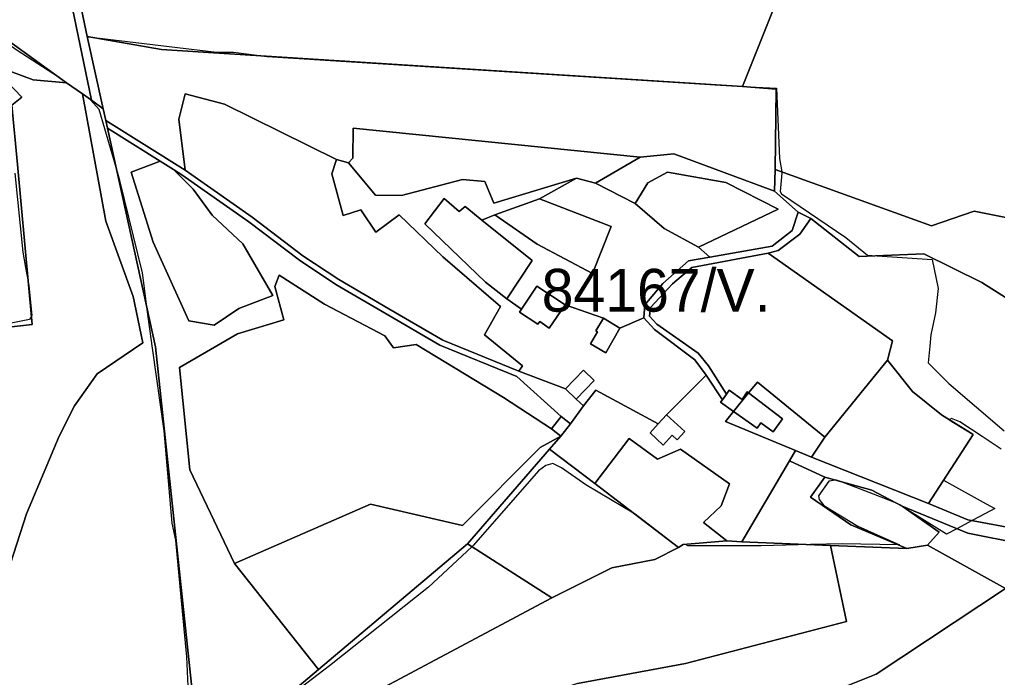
# Model space of a CAD drawing. Extents: x -477304 to -465429, y -1159113 to -1149210.
# Drawn here: x -473974.9 to -473631.8, y -1150980.3 to -1150749.6 of the extents above; entities that cross this region are included whole.
import ezdxf

# ---------------------------------------------------------------- set-up
doc = ezdxf.new("R2010")
doc.units = 0
for name, color, linetype in [('BPEJ_s', 7, 'Continuous'), ('orna_s', 7, 'Continuous'), ('ostatni_s', 7, 'Continuous'), ('PUPFL_s', 7, 'Continuous'), ('trav_porost_s', 7, 'Continuous'), ('zahrada_s', 7, 'Continuous')]:
    doc.layers.add(name, color=color, linetype=linetype)

msp = doc.modelspace()

# ---------------------------------------------------------------- linework, layer by layer
at = {"layer": 'BPEJ_s'}
for points in [[(-473952.8, -1150775.68), (-473958.44, -1150771.77), (-473961.14, -1150769.82), (-473975.66, -1150760.41), (-474008.47, -1150737.18), (-474010.82, -1150734.84), (-474010.6, -1150733.14), (-474006.98, -1150725.46), (-473998.84, -1150712.44), (-473998.46, -1150711.83), (-473997.4, -1150702.45), (-473995.77, -1150697.07), (-473994.62, -1150690.04), (-473953.93, -1150709.85), (-473952.86, -1150710.34), (-473952.69, -1150710.45), (-473945.92, -1150713.75), (-473955.6, -1150734.28), (-473951.14, -1150755.57), (-473950.66, -1150755.65)], [(-473955.6, -1150734.28), (-473951.14, -1150755.57), (-473950.66, -1150755.65), (-473905.77, -1150761.05), (-473899.81, -1150761.05), (-473887.99, -1150762.48), (-473728.92, -1150772.62), (-473721.2, -1150773.04), (-473709.27, -1150773.69), (-473708.25, -1150798.34), (-473707.48, -1150802.95), (-473707.4, -1150803.45), (-473707.66, -1150806.07), (-473708.03, -1150809.84), (-473707.61, -1150810.7), (-473685.02, -1150826.04), (-473677.35, -1150832.22), (-473674.01, -1150832.45), (-473654.67, -1150833.77), (-473652.64, -1150843.94), (-473653.49, -1150852.46), (-473655.19, -1150860.13), (-473655.54, -1150864.16), (-473656.05, -1150869.93), (-473648.8, -1150877.18), (-473629.41, -1150893.8)], [(-473950.66, -1150755.65), (-473905.77, -1150761.05), (-473899.81, -1150761.05), (-473887.99, -1150762.48), (-473728.92, -1150772.62), (-473721.2, -1150773.04), (-473709.27, -1150773.69), (-473708.25, -1150798.34), (-473707.48, -1150802.95), (-473707.4, -1150803.45), (-473707.66, -1150806.07), (-473708.03, -1150809.84), (-473707.61, -1150810.7), (-473685.02, -1150826.04), (-473677.35, -1150832.22), (-473674.01, -1150832.45), (-473654.67, -1150833.77), (-473652.64, -1150843.94), (-473653.49, -1150852.46), (-473655.19, -1150860.13), (-473655.54, -1150864.16), (-473656.05, -1150869.93), (-473648.8, -1150877.18), (-473629.41, -1150893.8)], [(-473931.77, -1150838.4), (-473939.65, -1150806.01), (-473940.98, -1150801.43), (-473946.9, -1150781.08), (-473950.09, -1150777.67), (-473952.1, -1150776.16), (-473952.8, -1150775.68), (-473958.44, -1150771.77), (-473961.14, -1150769.82), (-473975.66, -1150760.41)], [(-473915.57, -1150985.85), (-473916.21, -1150973.06), (-473918.18, -1150952.09), (-473920.05, -1150932.15), (-473921.33, -1150926.18), (-473924.1, -1150893.8), (-473928.25, -1150864.8), (-473930.05, -1150851.25), (-473931.18, -1150842.81), (-473931.77, -1150838.4), (-473939.65, -1150806.01), (-473940.98, -1150801.43), (-473946.9, -1150781.08), (-473950.09, -1150777.67), (-473952.1, -1150776.16), (-473952.8, -1150775.68)], [(-473976.54, -1150803.46), (-473973.74, -1150831.15), (-473972.73, -1150836.57), (-473971.83, -1150841.38), (-473971.66, -1150842.96), (-473970.55, -1150853.31), (-473970.68, -1150853.54), (-473971.4, -1150854.8), (-473977.79, -1150856.08)], [(-473976.54, -1150803.46), (-473973.74, -1150831.15), (-473972.73, -1150836.57), (-473971.83, -1150841.38), (-473971.66, -1150842.96), (-473970.55, -1150853.31), (-473970.68, -1150853.54), (-473971.4, -1150854.8), (-473977.79, -1150856.08)], [(-473897.78, -1151000.65), (-473899.21, -1151002.08), (-473900.66, -1151003.53), (-473904.39, -1151006.45), (-473907.48, -1151008.86), (-473913.66, -1151013.12), (-473916.64, -1151013.97), (-473917.16, -1151011.9), (-473917.28, -1151011.42), (-473915.57, -1150985.85), (-473916.21, -1150973.06), (-473918.18, -1150952.09), (-473920.05, -1150932.15), (-473921.33, -1150926.18), (-473924.1, -1150893.8), (-473928.25, -1150864.8), (-473930.05, -1150851.25), (-473931.18, -1150842.81), (-473931.77, -1150838.4)], [(-473630.48, -1150900.19), (-473637.12, -1150895.79), (-473644.96, -1150890.6), (-473647.95, -1150889.53), (-473648.73, -1150889.9), (-473640.36, -1150895.09), (-473650.7, -1150911.14), (-473635.8, -1150919.37), (-473632.76, -1150921.04), (-473636.01, -1150922.78), (-473640.71, -1150925.28), (-473646.05, -1150928.13), (-473649.71, -1150930.08), (-473664.13, -1150920.98), (-473666.01, -1150919.8), (-473666.7, -1150919.37), (-473666.96, -1150919.26), (-473667.17, -1150919.18), (-473675.33, -1150916.03), (-473686.85, -1150911.59), (-473688.22, -1150911.06), (-473688.42, -1150911.09), (-473688.59, -1150911.11), (-473690.99, -1150911.48), (-473694.61, -1150916.6), (-473694.4, -1150917.87), (-473692.69, -1150920.01), (-473680.76, -1150927.25), (-473666.16, -1150933.77), (-473666.47, -1150933.76), (-473666.54, -1150933.76), (-473686.3, -1150933.43), (-473697.39, -1150933.68), (-473714.66, -1150934.07), (-473740.42, -1150934.07), (-473741.19, -1150933.61), (-473742, -1150933.68), (-473743.7, -1150934.65), (-473758.92, -1150923.06), (-473776.22, -1150912.76), (-473784.74, -1150906.79), (-473787.73, -1150905.3), (-473790.28, -1150905.94), (-473792.84, -1150907.86), (-473815.64, -1150933.86), (-473816.25, -1150934.43), (-473831.41, -1150948.56), (-473866.14, -1150976.26), (-473890.48, -1150994.73)], [(-473630.48, -1150900.19), (-473637.12, -1150895.79), (-473644.96, -1150890.6), (-473647.95, -1150889.53), (-473648.73, -1150889.9), (-473640.36, -1150895.09), (-473650.7, -1150911.14), (-473635.8, -1150919.37), (-473632.76, -1150921.04), (-473636.01, -1150922.78), (-473640.71, -1150925.28), (-473646.05, -1150928.13), (-473649.71, -1150930.08), (-473664.13, -1150920.98), (-473666.01, -1150919.8), (-473666.7, -1150919.37), (-473666.96, -1150919.26), (-473667.17, -1150919.18), (-473675.33, -1150916.03), (-473686.85, -1150911.59), (-473688.22, -1150911.06), (-473688.42, -1150911.09), (-473688.59, -1150911.11), (-473690.99, -1150911.48), (-473694.61, -1150916.6), (-473694.4, -1150917.87), (-473692.69, -1150920.01), (-473680.76, -1150927.25), (-473666.16, -1150933.77), (-473666.47, -1150933.76), (-473666.54, -1150933.76), (-473686.3, -1150933.43), (-473697.39, -1150933.68), (-473714.66, -1150934.07), (-473740.42, -1150934.07), (-473741.19, -1150933.61), (-473742, -1150933.68), (-473743.7, -1150934.65), (-473758.92, -1150923.06), (-473776.22, -1150912.76), (-473784.74, -1150906.79), (-473787.73, -1150905.3), (-473790.28, -1150905.94), (-473792.84, -1150907.86), (-473815.64, -1150933.86), (-473816.25, -1150934.43), (-473831.41, -1150948.56), (-473866.14, -1150976.26), (-473890.48, -1150994.73)]]:
    msp.add_lwpolyline(points, dxfattribs=at)
at = {"layer": 'orna_s'}
msp.add_lwpolyline([(-474006.02, -1150727.26), (-474001.33, -1150729.14), (-473995.54, -1150731.46), (-473992.02, -1150721.77), (-473997.81, -1150719.45), (-474001.17, -1150718.1), (-473998.33, -1150712.74), (-473958.98, -1150732.57), (-473949.67, -1150777.84), (-473952.8, -1150775.68), (-473958.44, -1150771.77), (-474009.88, -1150734.54)], close=True, dxfattribs=at)
at = {"layer": 'ostatni_s'}
for points in [[(-473779.55, -1150882.71), (-473777.06, -1150885.01), (-473781.61, -1150891.39), (-473784.89, -1150888.83), (-473800.4, -1150874.69), (-473827.41, -1150863.78), (-473846.3, -1150852.78), (-473863.9, -1150842.45), (-473876.68, -1150834), (-473894.46, -1150820.52), (-473917.96, -1150804.02), (-473920.89, -1150802.18), (-473925.52, -1150799.28), (-473943.99, -1150787.71), (-473944.59, -1150784.97), (-473916.81, -1150802.38), (-473893.25, -1150818.93), (-473875.47, -1150832.41), (-473862.8, -1150840.78), (-473845.29, -1150851.06), (-473826.4, -1150862.05), (-473799.65, -1150872.83), (-473783.28, -1150879.09)], [(-473709.77, -1150802.13), (-473654.91, -1150821.87), (-473639.91, -1150816.8), (-473600.38, -1150824.74), (-473585.81, -1150885.76), (-473599.5, -1150875.31), (-473617.84, -1150854.04), (-473637.22, -1150841.83), (-473657.66, -1150831.77), (-473680.36, -1150832.71), (-473697.31, -1150819.34), (-473701.73, -1150817.08), (-473709.96, -1150809.78)], [(-473752.1, -1150858.29), (-473755.85, -1150854.21), (-473755.52, -1150849.56), (-473749.22, -1150842.13), (-473740.17, -1150834.2), (-473732.67, -1150832.87), (-473710.84, -1150829.01), (-473703.77, -1150823.6), (-473701.73, -1150817.08), (-473697.31, -1150819.34), (-473701.09, -1150824.81), (-473708.71, -1150830.61), (-473712.25, -1150831.47), (-473739.01, -1150836.53), (-473745.74, -1150842.22), (-473753.53, -1150850.56), (-473753.81, -1150853.54), (-473751.27, -1150856.42), (-473736.8, -1150866.58), (-473733.21, -1150871.03), (-473726.87, -1150880.92), (-473728.3, -1150882.91), (-473734.01, -1150874.24), (-473738.01, -1150868.85)], [(-473792.99, -1150856.44), (-473799.42, -1150852.2), (-473798.72, -1150851.14), (-473793.36, -1150843.02), (-473783.45, -1150849.56), (-473789.01, -1150857.74), (-473792.35, -1150855.47)], [(-473774.6, -1150863.32), (-473772.13, -1150859.05), (-473772.68, -1150858.72), (-473769.97, -1150854.31), (-473764.25, -1150857.82), (-473769.24, -1150866.43)], [(-473776.97, -1150872.58), (-473773.24, -1150876.2), (-473779.55, -1150882.71), (-473783.28, -1150879.09)], [(-473725.87, -1150879.51), (-473721.32, -1150882.77), (-473719.63, -1150880.1), (-473719.1, -1150880.51), (-473724.34, -1150887), (-473728.9, -1150883.75), (-473728.3, -1150882.91), (-473726.87, -1150880.92)], [(-473710.43, -1150894.17), (-473714.82, -1150891.03), (-473716.13, -1150892.86), (-473724.34, -1150887), (-473719.1, -1150880.51), (-473707.18, -1150889.62)], [(-473788.25, -1150893.13), (-473784.89, -1150888.83), (-473781.61, -1150891.39), (-473784.97, -1150895.69)], [(-473750.77, -1150891.36), (-473747.86, -1150888.17), (-473741.44, -1150894.04), (-473744.14, -1150896.99), (-473745.91, -1150895.37), (-473749.02, -1150898.77), (-473753.66, -1150894.51)], [(-473656.36, -1150933.92), (-473652.2, -1150929.38), (-473665.22, -1150920.22), (-473642.24, -1150929.7), (-473623.35, -1150933.38), (-473602.89, -1150933.37), (-473593.29, -1150937.1), (-473589.29, -1150949.28), (-473592.09, -1150950.21), (-473598.19, -1150940.11), (-473601.16, -1150946.21), (-473607.03, -1150943.53), (-473615.56, -1150945.61), (-473618.48, -1150948.12), (-473628.92, -1150949.12)]]:
    msp.add_lwpolyline(points, close=True, dxfattribs=at)
at = {"layer": 'PUPFL_s'}
for points in [[(-473945.92, -1150713.75), (-473994.62, -1150690.04), (-473974.43, -1150585.77), (-473956.23, -1150490.51), (-473937.63, -1150395.03), (-473819.81, -1150385.52), (-473700.17, -1150374.43), (-473609.98, -1150426.28), (-473652.65, -1150572.72), (-473679.55, -1150668.81), (-473721.23, -1150773.11), (-473925.06, -1150760.12), (-473951.14, -1150755.57), (-473955.6, -1150734.28)], [(-474006.02, -1150727.26), (-474009.88, -1150734.54), (-473958.44, -1150771.77), (-473970.07, -1150770.67), (-473982.48, -1150766.2), (-474007.29, -1150760.19), (-474010.49, -1150759.53), (-474018.31, -1150777.79), (-474035.79, -1150791.8), (-474065.67, -1150794.33), (-474083.01, -1150773.95), (-474079.13, -1150771.64), (-474058.62, -1150760.05), (-474093.32, -1150723.9), (-474118.79, -1150697.88), (-474066.69, -1150665.33), (-474035.05, -1150690.93), (-473998.33, -1150712.74), (-474001.17, -1150718.1)], [(-474017.16, -1150816.84), (-474012.14, -1150806.08), (-474001.17, -1150808.34), (-473994.17, -1150788.1), (-473994, -1150781.81), (-474010.76, -1150777.35), (-474007.29, -1150760.19), (-473981.49, -1150769.02), (-473974.1, -1150776.79), (-473977.57, -1150779.66), (-473975.59, -1150800.46), (-473970.4, -1150856.55), (-473981.93, -1150857.82), (-473979.12, -1150814.03)], [(-473977.57, -1150779.66), (-473974.1, -1150776.79), (-473981.49, -1150769.02), (-474007.29, -1150760.19), (-473982.48, -1150766.2), (-473970.07, -1150770.67), (-473958.44, -1150771.77), (-473952.8, -1150775.68), (-473944.58, -1150820.26), (-473934.98, -1150846.68), (-473931.67, -1150862.9), (-473947.61, -1150873.76), (-473955.55, -1150885.01), (-473960.95, -1150895.71), (-473972.47, -1150922.85), (-473979.25, -1150943.92), (-473984.49, -1150966.37), (-473987.63, -1150965.68), (-473977.76, -1150929.78), (-473988.41, -1150929.44), (-473981.93, -1150857.82), (-473970.4, -1150856.55), (-473975.59, -1150800.46)], [(-473949.67, -1150777.84), (-473945.48, -1150780.93), (-473944.59, -1150784.97), (-473943.99, -1150787.71), (-473927.19, -1150864.31), (-473914.23, -1150986.04), (-473917.82, -1151017.76), (-473927.19, -1151019.55), (-473977.35, -1151029.12), (-473978.48, -1151007.36), (-474029.34, -1151008.1), (-473984.49, -1150966.37), (-473979.25, -1150943.92), (-473972.47, -1150922.85), (-473960.95, -1150895.71), (-473955.55, -1150885.01), (-473947.61, -1150873.76), (-473931.67, -1150862.9), (-473934.98, -1150846.68), (-473944.58, -1150820.26), (-473952.8, -1150775.68)], [(-473751.97, -1150938.96), (-473767.04, -1150941.86), (-473788.12, -1150952.3), (-473817.75, -1150933.48), (-473788.9, -1150900.22), (-473773.1, -1150912.26), (-473743.7, -1150934.65)], [(-473593.29, -1150937.1), (-473602.89, -1150933.37), (-473623.35, -1150933.38), (-473642.24, -1150929.7), (-473665.22, -1150920.22), (-473675.89, -1150914.55), (-473692.34, -1150910.1), (-473704.8, -1150904.28), (-473702.68, -1150900.64), (-473697.05, -1150902.98), (-473655.97, -1150919.32), (-473642.16, -1150925.01), (-473623.35, -1150928.55), (-473603.06, -1150928.69), (-473599.25, -1150931.86), (-473596.65, -1150929.29), (-473589.76, -1150933.83)], [(-473683.29, -1150926.76), (-473663.53, -1150935.02), (-473690.35, -1150933.96), (-473721.52, -1150932.72), (-473704.8, -1150904.28), (-473692.34, -1150910.1), (-473697.41, -1150917.1)], [(-473683.29, -1150926.76), (-473697.41, -1150917.1), (-473692.34, -1150910.1), (-473675.89, -1150914.55), (-473665.22, -1150920.22), (-473652.2, -1150929.38), (-473656.36, -1150933.92), (-473663.53, -1150935.02)], [(-473690.35, -1150933.96), (-473684.77, -1150960.68), (-473741.29, -1150975.36), (-473779.12, -1150982.35), (-473853.47, -1151007.38), (-473862.75, -1150992.08), (-473788.12, -1150952.3), (-473767.04, -1150941.86), (-473751.97, -1150938.96), (-473743.7, -1150934.65), (-473742, -1150933.68), (-473726.69, -1150932.35), (-473721.52, -1150932.72)], [(-473609.06, -1150978.48), (-473626.8, -1150983.07), (-473677.22, -1151006.5), (-473684.19, -1150991.62), (-473687.79, -1150984.48), (-473674.34, -1150979.14), (-473628.92, -1150949.12), (-473618.48, -1150948.12), (-473615.56, -1150945.61), (-473607.03, -1150943.53), (-473601.16, -1150946.21), (-473598.19, -1150940.11), (-473592.09, -1150950.21), (-473589.29, -1150949.28), (-473593.29, -1150937.1), (-473589.76, -1150933.83), (-473582.82, -1150944.24), (-473576.39, -1150964.39), (-473592.52, -1150971.11), (-473598.35, -1150970.89)]]:
    msp.add_lwpolyline(points, close=True, dxfattribs=at)
for points in [[(-473447.71, -1150901.53), (-473530.25, -1150864.45), (-473600.38, -1150824.74), (-473639.91, -1150816.8), (-473654.91, -1150821.87), (-473709.77, -1150802.13), (-473709.38, -1150773.94), (-473721.23, -1150773.11), (-473679.55, -1150668.81), (-473652.65, -1150572.72), (-473609.98, -1150426.28), (-473569.26, -1150450.13), (-473570.9, -1150492.74), (-473573.28, -1150523.79), (-473580.08, -1150559.59), (-473587.55, -1150598.87), (-473598.66, -1150657.85), (-473562.53, -1150755.19), (-473505.2, -1150761.64), (-473444.73, -1150779.25)], [(-473914.23, -1150986.04), (-473927.19, -1150864.31), (-473943.99, -1150787.71), (-473925.52, -1150799.28), (-473935.72, -1150803.07), (-473927.93, -1150827.6), (-473915.42, -1150855.28), (-473906.53, -1150856.75), (-473897.97, -1150850.92), (-473886.01, -1150846.36), (-473896.56, -1150828.26), (-473907.3, -1150818.13), (-473913.93, -1150809.06), (-473920.89, -1150802.18), (-473917.96, -1150804.02), (-473894.46, -1150820.52), (-473876.68, -1150834), (-473863.9, -1150842.45), (-473846.3, -1150852.78), (-473827.41, -1150863.78), (-473800.4, -1150874.69), (-473784.89, -1150888.83), (-473788.25, -1150893.13), (-473805.11, -1150882.11), (-473835.73, -1150863.49), (-473843.63, -1150864.73), (-473846.69, -1150860.5), (-473867.84, -1150849.34), (-473883.75, -1150839.23), (-473885.32, -1150843.18), (-473882.12, -1150854.9), (-473898.38, -1150859.84), (-473918.76, -1150871.61), (-473915.12, -1150907.52), (-473899.43, -1150940.37), (-473869.99, -1150977.47), (-473917.82, -1151017.76)], [(-473623.35, -1150928.55), (-473642.16, -1150925.01), (-473655.97, -1150919.32), (-473640.36, -1150895.09), (-473651.47, -1150888.21), (-473661.63, -1150879.98), (-473670.41, -1150868.99), (-473668.59, -1150862.25), (-473712.25, -1150831.47), (-473708.71, -1150830.61), (-473701.09, -1150824.81), (-473697.31, -1150819.34), (-473680.36, -1150832.71), (-473657.66, -1150831.77), (-473637.22, -1150841.83), (-473617.84, -1150854.04)], [(-473917.82, -1151017.76), (-473869.99, -1150977.47), (-473817.75, -1150933.48), (-473788.12, -1150952.3), (-473862.75, -1150992.08)], [(-473779.12, -1150982.35), (-473741.29, -1150975.36), (-473684.77, -1150960.68), (-473690.35, -1150933.96), (-473663.53, -1150935.02), (-473656.36, -1150933.92), (-473628.92, -1150949.12), (-473674.34, -1150979.14), (-473687.79, -1150984.48)]]:
    msp.add_lwpolyline(points, dxfattribs=at)
at = {"layer": 'trav_porost_s'}
for points in [[(-473958.98, -1150732.57), (-473955.6, -1150734.28), (-473951.14, -1150755.57), (-473945.48, -1150780.93), (-473949.67, -1150777.84)], [(-473757.12, -1150797.79), (-473857.88, -1150787.68), (-473857.99, -1150798.21), (-473859.51, -1150799.86), (-473863.71, -1150798.65), (-473902.92, -1150779.31), (-473916.81, -1150775.58), (-473918.99, -1150784.53), (-473916.81, -1150802.38), (-473944.59, -1150784.97), (-473945.48, -1150780.93), (-473951.14, -1150755.57), (-473925.06, -1150760.12), (-473721.23, -1150773.11), (-473709.38, -1150773.94), (-473709.77, -1150802.13), (-473709.96, -1150809.78), (-473745.36, -1150796.69)], [(-473855.13, -1150816.29), (-473849.9, -1150824.12), (-473841.71, -1150818.09), (-473826.31, -1150832.75), (-473806.16, -1150850.22), (-473811.79, -1150860.12), (-473798.39, -1150870.99), (-473799.65, -1150872.83), (-473826.4, -1150862.05), (-473845.29, -1150851.06), (-473862.8, -1150840.78), (-473875.47, -1150832.41), (-473893.25, -1150818.93), (-473916.81, -1150802.38), (-473918.99, -1150784.53), (-473916.81, -1150775.58), (-473902.92, -1150779.31), (-473863.71, -1150798.65), (-473865.29, -1150803.69), (-473861.36, -1150818.25)], [(-473772.77, -1150806.95), (-473779.5, -1150805.15), (-473808.42, -1150813.92), (-473811.59, -1150806.32), (-473819.42, -1150805.69), (-473840.81, -1150811.32), (-473849.97, -1150811.12), (-473859.51, -1150799.86), (-473857.99, -1150798.21), (-473857.88, -1150787.68), (-473757.12, -1150797.79)], [(-473754.45, -1150806.82), (-473758.95, -1150814.05), (-473772.77, -1150806.95), (-473757.12, -1150797.79), (-473745.36, -1150796.69), (-473709.96, -1150809.78), (-473701.73, -1150817.08), (-473703.77, -1150823.6), (-473710.84, -1150829.01), (-473732.67, -1150832.87), (-473736.69, -1150829.42), (-473708.77, -1150816.09), (-473727.03, -1150806.72), (-473747.59, -1150803.05)], [(-473896.56, -1150828.26), (-473886.01, -1150846.36), (-473897.97, -1150850.92), (-473906.53, -1150856.75), (-473915.42, -1150855.28), (-473927.93, -1150827.6), (-473935.72, -1150803.07), (-473925.52, -1150799.28), (-473920.89, -1150802.18), (-473913.93, -1150809.06), (-473907.3, -1150818.13)], [(-473769.97, -1150854.31), (-473772.68, -1150858.72), (-473772.13, -1150859.05), (-473774.6, -1150863.32), (-473769.24, -1150866.43), (-473764.25, -1150857.82), (-473755.85, -1150854.21), (-473752.1, -1150858.29), (-473738.01, -1150868.85), (-473734.01, -1150874.24), (-473747.86, -1150888.17), (-473750.77, -1150891.36), (-473772.75, -1150879.51), (-473777.06, -1150885.01), (-473779.55, -1150882.71), (-473773.24, -1150876.2), (-473776.97, -1150872.58), (-473783.28, -1150879.09), (-473799.65, -1150872.83), (-473798.39, -1150870.99), (-473811.79, -1150860.12), (-473806.16, -1150850.22), (-473826.31, -1150832.75), (-473841.71, -1150818.09), (-473849.9, -1150824.12), (-473855.13, -1150816.29), (-473861.36, -1150818.25), (-473865.29, -1150803.69), (-473863.71, -1150798.65), (-473859.51, -1150799.86), (-473849.97, -1150811.12), (-473840.81, -1150811.32), (-473819.42, -1150805.69), (-473811.59, -1150806.32), (-473808.42, -1150813.92), (-473779.5, -1150805.15), (-473792.5, -1150812.45), (-473808.09, -1150818.05), (-473812.65, -1150819.88), (-473818.53, -1150815.14), (-473820.63, -1150816.86), (-473825.88, -1150812.32), (-473832.73, -1150821.22), (-473811.41, -1150841.66), (-473803.9, -1150847.52), (-473798.72, -1150851.14), (-473799.42, -1150852.2), (-473792.99, -1150856.44), (-473792.35, -1150855.47), (-473789.01, -1150857.74), (-473783.45, -1150849.56)], [(-473754.45, -1150806.82), (-473747.59, -1150803.05), (-473727.03, -1150806.72), (-473708.77, -1150816.09), (-473736.69, -1150829.42), (-473748.77, -1150822.89), (-473758.95, -1150814.05)], [(-473721.32, -1150882.77), (-473725.87, -1150879.51), (-473726.87, -1150880.92), (-473733.21, -1150871.03), (-473736.8, -1150866.58), (-473751.27, -1150856.42), (-473753.81, -1150853.54), (-473753.53, -1150850.56), (-473745.74, -1150842.22), (-473739.01, -1150836.53), (-473712.25, -1150831.47), (-473668.59, -1150862.25), (-473670.41, -1150868.99), (-473692.35, -1150896.07), (-473716.03, -1150876.71), (-473719.1, -1150880.51), (-473719.63, -1150880.1)], [(-473867.84, -1150849.34), (-473846.69, -1150860.5), (-473843.63, -1150864.73), (-473835.73, -1150863.49), (-473805.11, -1150882.11), (-473788.25, -1150893.13), (-473784.97, -1150895.69), (-473792.2, -1150899.69), (-473819.43, -1150927.05), (-473851.77, -1150919.49), (-473899.43, -1150940.37), (-473915.12, -1150907.52), (-473918.76, -1150871.61), (-473898.38, -1150859.84), (-473882.12, -1150854.9), (-473885.32, -1150843.18), (-473883.75, -1150839.23)], [(-473670.41, -1150868.99), (-473661.63, -1150879.98), (-473651.47, -1150888.21), (-473640.36, -1150895.09), (-473655.97, -1150919.32), (-473697.05, -1150902.98), (-473692.35, -1150896.07)], [(-473745.91, -1150895.37), (-473744.14, -1150896.99), (-473741.44, -1150894.04), (-473747.86, -1150888.17), (-473734.01, -1150874.24), (-473728.3, -1150882.91), (-473728.9, -1150883.75), (-473724.34, -1150887), (-473727.16, -1150890.49), (-473702.68, -1150900.64), (-473704.8, -1150904.28), (-473721.52, -1150932.72), (-473726.69, -1150932.35), (-473734.89, -1150925.98), (-473728.71, -1150920.05), (-473725.81, -1150912.35), (-473743, -1150900.19), (-473751.07, -1150903.79), (-473761.04, -1150896.52), (-473773.1, -1150912.26), (-473788.9, -1150900.22), (-473784.97, -1150895.69), (-473781.61, -1150891.39), (-473777.06, -1150885.01), (-473772.75, -1150879.51), (-473750.77, -1150891.36), (-473753.66, -1150894.51), (-473749.02, -1150898.77)], [(-473716.03, -1150876.71), (-473692.35, -1150896.07), (-473697.05, -1150902.98), (-473702.68, -1150900.64), (-473727.16, -1150890.49), (-473724.34, -1150887), (-473716.13, -1150892.86), (-473714.82, -1150891.03), (-473710.43, -1150894.17), (-473707.18, -1150889.62), (-473719.1, -1150880.51)], [(-473869.99, -1150977.47), (-473899.43, -1150940.37), (-473851.77, -1150919.49), (-473819.43, -1150927.05), (-473792.2, -1150899.69), (-473784.97, -1150895.69), (-473788.9, -1150900.22), (-473817.75, -1150933.48)], [(-473761.04, -1150896.52), (-473751.07, -1150903.79), (-473743, -1150900.19), (-473725.81, -1150912.35), (-473728.71, -1150920.05), (-473734.89, -1150925.98), (-473726.69, -1150932.35), (-473742, -1150933.68), (-473743.7, -1150934.65), (-473773.1, -1150912.26)]]:
    msp.add_lwpolyline(points, close=True, dxfattribs=at)
at = {"layer": 'zahrada_s'}
for points in [[(-473795.06, -1150834.04), (-473812.65, -1150819.88), (-473808.09, -1150818.05), (-473793.31, -1150828.39), (-473773.91, -1150838.65), (-473767.36, -1150822.09), (-473792.5, -1150812.45), (-473779.5, -1150805.15), (-473772.77, -1150806.95), (-473758.95, -1150814.05), (-473748.77, -1150822.89), (-473736.69, -1150829.42), (-473732.67, -1150832.87), (-473740.17, -1150834.2), (-473749.22, -1150842.13), (-473755.52, -1150849.56), (-473755.85, -1150854.21), (-473764.25, -1150857.82), (-473769.97, -1150854.31), (-473783.45, -1150849.56), (-473793.36, -1150843.02), (-473798.72, -1150851.14), (-473803.9, -1150847.52)], [(-473825.88, -1150812.32), (-473820.63, -1150816.86), (-473818.53, -1150815.14), (-473812.65, -1150819.88), (-473795.06, -1150834.04), (-473803.9, -1150847.52), (-473811.41, -1150841.66), (-473832.73, -1150821.22)], [(-473767.36, -1150822.09), (-473773.91, -1150838.65), (-473793.31, -1150828.39), (-473808.09, -1150818.05), (-473792.5, -1150812.45)]]:
    msp.add_lwpolyline(points, close=True, dxfattribs=at)

# ---------------------------------------------------------------- texts
at = {"layer": 'BPEJ_s'}
msp.add_text('84167/V.', height=15, dxfattribs=at).set_placement((-473791.7, -1150852.01))

doc.saveas('drawing.dxf')
